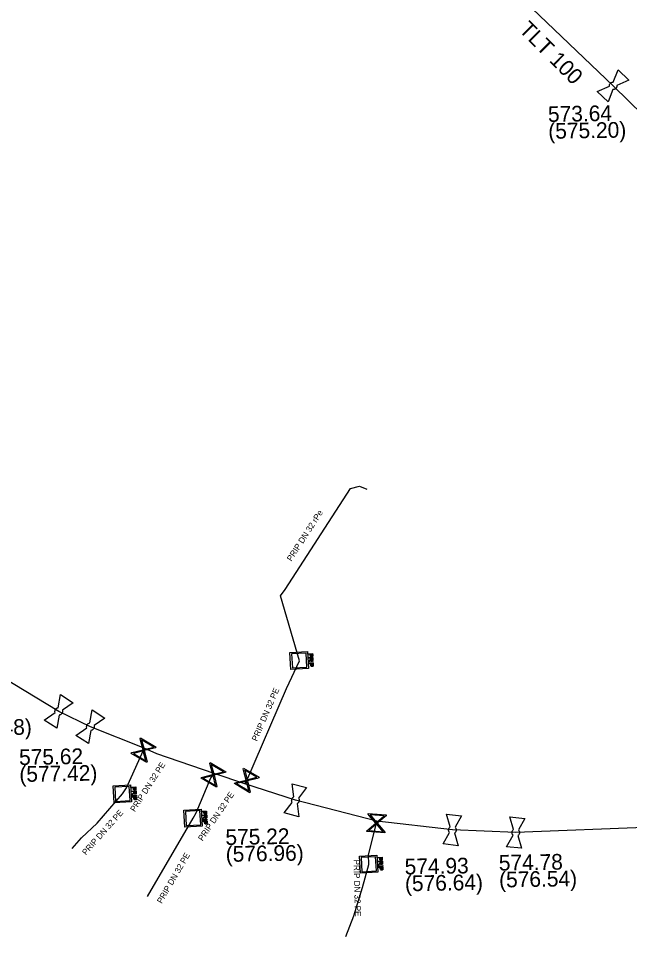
# Model space of a CAD drawing. Extents: x -643842 to -636370, y -1119190 to -1110210.
# Drawn here: x -641912.2 to -641861.5, y -1113645.1 to -1113568.9 of the extents above; entities that cross this region are included whole.
import ezdxf

# ---------------------------------------------------------------- set-up
doc = ezdxf.new("R2010")
doc.units = 0
for name, color, linetype in [('22', 7, 'Continuous'), ('Default', 7, 'Continuous'), ('Level 16', 7, 'Continuous'), ('Level 18', 7, 'Continuous'), ('Level 20', 7, 'Continuous'), ('Level 21', 7, 'Continuous'), ('Level 23', 7, 'Continuous'), ('Level 27', 7, 'Continuous'), ('Level 28', 7, 'Continuous')]:
    doc.layers.add(name, color=color, linetype=linetype)

msp = doc.modelspace()

# ---------------------------------------------------------------- linework, layer by layer
at = {"layer": 'Default'}
for points in [[(-641863.161, -1113574.529), (-641863.166, -1113574.477), (-641863.153, -1113574.424), (-641863.132, -1113574.342), (-641863.075, -1113574.283), (-641863.018, -1113574.224), (-641862.935, -1113574.199), (-641862.884, -1113574.184), (-641862.832, -1113574.187)], [(-641862.537, -1113574.471), (-641862.533, -1113574.522), (-641862.546, -1113574.575), (-641862.568, -1113574.658), (-641862.625, -1113574.717), (-641862.682, -1113574.776), (-641862.762, -1113574.8), (-641862.815, -1113574.815), (-641862.867, -1113574.812)], [(-641888.045, -1113622.15), (-641888.013, -1113622.128), (-641887.997, -1113622.113), (-641887.98, -1113622.099), (-641887.974, -1113622.087), (-641887.968, -1113622.076), (-641887.966, -1113622.065), (-641887.964, -1113622.057), (-641887.966, -1113622.039)], [(-641887.764, -1113622.084), (-641887.761, -1113622.131), (-641887.769, -1113622.157), (-641887.777, -1113622.182), (-641887.801, -1113622.198), (-641887.824, -1113622.214), (-641887.854, -1113622.216), (-641887.893, -1113622.218), (-641887.92, -1113622.195), (-641887.947, -1113622.173), (-641887.957, -1113622.122), (-641887.966, -1113622.141), (-641887.974, -1113622.151), (-641887.991, -1113622.173), (-641888.019, -1113622.193)], [(-641887.784, -1113621.74), (-641887.782, -1113621.775), (-641887.784, -1113621.795), (-641887.788, -1113621.821), (-641887.799, -1113621.84), (-641887.81, -1113621.859), (-641887.831, -1113621.871), (-641887.852, -1113621.882), (-641887.879, -1113621.884), (-641887.926, -1113621.886), (-641887.958, -1113621.86), (-641887.991, -1113621.833), (-641887.995, -1113621.757)], [(-641887.954, -1113621.755), (-641887.951, -1113621.801), (-641887.933, -1113621.819), (-641887.915, -1113621.837), (-641887.883, -1113621.835), (-641887.861, -1113621.834), (-641887.846, -1113621.822), (-641887.831, -1113621.81), (-641887.827, -1113621.791), (-641887.824, -1113621.779), (-641887.826, -1113621.746)], [(-641887.923, -1113622.083), (-641887.921, -1113622.116), (-641887.913, -1113622.134), (-641887.905, -1113622.152), (-641887.89, -1113622.16), (-641887.875, -1113622.168), (-641887.857, -1113622.167), (-641887.832, -1113622.166), (-641887.817, -1113622.147), (-641887.801, -1113622.127), (-641887.804, -1113622.087)], [(-641887.738, -1113622.541), (-641887.736, -1113622.576), (-641887.739, -1113622.596), (-641887.742, -1113622.622), (-641887.753, -1113622.641), (-641887.764, -1113622.66), (-641887.786, -1113622.671), (-641887.807, -1113622.683), (-641887.834, -1113622.684), (-641887.88, -1113622.687), (-641887.913, -1113622.66), (-641887.945, -1113622.633), (-641887.95, -1113622.558)], [(-641887.908, -1113622.556), (-641887.906, -1113622.602), (-641887.888, -1113622.62), (-641887.869, -1113622.638), (-641887.838, -1113622.636), (-641887.816, -1113622.634), (-641887.801, -1113622.623), (-641887.785, -1113622.611), (-641887.782, -1113622.592), (-641887.779, -1113622.58), (-641887.781, -1113622.547)], [(-641909.171, -1113626.5), (-641909.185, -1113626.45), (-641909.183, -1113626.397), (-641909.177, -1113626.311), (-641909.133, -1113626.242), (-641909.089, -1113626.173), (-641909.015, -1113626.134), (-641908.967, -1113626.108), (-641908.914, -1113626.101)], [(-641908.571, -1113626.32), (-641908.555, -1113626.371), (-641908.558, -1113626.425), (-641908.563, -1113626.509), (-641908.607, -1113626.578), (-641908.651, -1113626.647), (-641908.727, -1113626.688), (-641908.774, -1113626.713), (-641908.826, -1113626.72)], [(-641906.541, -1113627.77), (-641906.555, -1113627.72), (-641906.553, -1113627.667), (-641906.547, -1113627.581), (-641906.503, -1113627.512), (-641906.459, -1113627.443), (-641906.385, -1113627.404), (-641906.337, -1113627.378), (-641906.284, -1113627.371)], [(-641905.941, -1113627.59), (-641905.925, -1113627.641), (-641905.928, -1113627.695), (-641905.933, -1113627.779), (-641905.977, -1113627.848), (-641906.021, -1113627.917), (-641906.097, -1113627.958), (-641906.144, -1113627.983), (-641906.196, -1113627.99)], [(-641902.459, -1113632.814), (-641902.457, -1113632.85), (-641902.46, -1113632.869), (-641902.463, -1113632.895), (-641902.474, -1113632.914), (-641902.485, -1113632.933), (-641902.506, -1113632.945), (-641902.528, -1113632.956), (-641902.555, -1113632.958), (-641902.601, -1113632.961), (-641902.634, -1113632.934), (-641902.666, -1113632.907), (-641902.671, -1113632.831)], [(-641902.629, -1113632.829), (-641902.627, -1113632.875), (-641902.609, -1113632.893), (-641902.59, -1113632.911), (-641902.559, -1113632.909), (-641902.537, -1113632.908), (-641902.522, -1113632.896), (-641902.506, -1113632.884), (-641902.503, -1113632.866), (-641902.5, -1113632.853), (-641902.502, -1113632.82)], [(-641902.72, -1113633.224), (-641902.688, -1113633.202), (-641902.672, -1113633.187), (-641902.656, -1113633.173), (-641902.65, -1113633.162), (-641902.644, -1113633.15), (-641902.642, -1113633.139), (-641902.64, -1113633.132), (-641902.641, -1113633.113)], [(-641902.439, -1113633.158), (-641902.436, -1113633.205), (-641902.445, -1113633.231), (-641902.453, -1113633.256), (-641902.476, -1113633.273), (-641902.5, -1113633.289), (-641902.529, -1113633.29), (-641902.568, -1113633.293), (-641902.595, -1113633.27), (-641902.622, -1113633.247), (-641902.632, -1113633.196), (-641902.641, -1113633.215), (-641902.649, -1113633.225), (-641902.666, -1113633.247), (-641902.694, -1113633.267)], [(-641902.414, -1113633.615), (-641902.411, -1113633.65), (-641902.414, -1113633.67), (-641902.417, -1113633.696), (-641902.428, -1113633.715), (-641902.44, -1113633.734), (-641902.461, -1113633.745), (-641902.482, -1113633.757), (-641902.509, -1113633.759), (-641902.555, -1113633.761), (-641902.588, -1113633.735), (-641902.621, -1113633.708), (-641902.625, -1113633.632)], [(-641902.598, -1113633.157), (-641902.596, -1113633.19), (-641902.588, -1113633.208), (-641902.581, -1113633.226), (-641902.565, -1113633.234), (-641902.55, -1113633.243), (-641902.532, -1113633.242), (-641902.508, -1113633.24), (-641902.492, -1113633.221), (-641902.477, -1113633.202), (-641902.479, -1113633.161)], [(-641902.584, -1113633.63), (-641902.581, -1113633.676), (-641902.563, -1113633.694), (-641902.545, -1113633.712), (-641902.513, -1113633.71), (-641902.491, -1113633.709), (-641902.476, -1113633.697), (-641902.461, -1113633.685), (-641902.457, -1113633.666), (-641902.454, -1113633.654), (-641902.456, -1113633.621)], [(-641889.48, -1113633.957), (-641889.509, -1113633.914), (-641889.523, -1113633.862), (-641889.543, -1113633.778), (-641889.522, -1113633.699), (-641889.501, -1113633.62), (-641889.442, -1113633.56), (-641889.403, -1113633.521), (-641889.356, -1113633.498)], [(-641888.962, -1113633.604), (-641888.932, -1113633.648), (-641888.918, -1113633.7), (-641888.897, -1113633.782), (-641888.918, -1113633.861), (-641888.939, -1113633.94), (-641889, -1113634.002), (-641889.037, -1113634.04), (-641889.085, -1113634.063)], [(-641896.86, -1113635.224), (-641896.828, -1113635.202), (-641896.812, -1113635.187), (-641896.796, -1113635.173), (-641896.79, -1113635.162), (-641896.784, -1113635.15), (-641896.782, -1113635.139), (-641896.78, -1113635.132), (-641896.781, -1113635.113)], [(-641896.579, -1113635.158), (-641896.576, -1113635.205), (-641896.585, -1113635.231), (-641896.593, -1113635.256), (-641896.616, -1113635.273), (-641896.64, -1113635.289), (-641896.669, -1113635.29), (-641896.708, -1113635.293), (-641896.735, -1113635.27), (-641896.762, -1113635.247), (-641896.772, -1113635.196), (-641896.781, -1113635.215), (-641896.789, -1113635.225), (-641896.806, -1113635.247), (-641896.834, -1113635.267)], [(-641896.599, -1113634.814), (-641896.597, -1113634.85), (-641896.6, -1113634.869), (-641896.603, -1113634.895), (-641896.614, -1113634.914), (-641896.625, -1113634.933), (-641896.646, -1113634.945), (-641896.668, -1113634.956), (-641896.695, -1113634.958), (-641896.741, -1113634.961), (-641896.774, -1113634.934), (-641896.806, -1113634.907), (-641896.811, -1113634.831)], [(-641896.769, -1113634.829), (-641896.767, -1113634.875), (-641896.749, -1113634.893), (-641896.73, -1113634.911), (-641896.699, -1113634.909), (-641896.677, -1113634.908), (-641896.662, -1113634.896), (-641896.646, -1113634.884), (-641896.643, -1113634.866), (-641896.64, -1113634.853), (-641896.642, -1113634.82)], [(-641896.738, -1113635.157), (-641896.736, -1113635.19), (-641896.728, -1113635.208), (-641896.721, -1113635.226), (-641896.705, -1113635.234), (-641896.69, -1113635.243), (-641896.672, -1113635.242), (-641896.648, -1113635.24), (-641896.632, -1113635.221), (-641896.617, -1113635.202), (-641896.619, -1113635.161)], [(-641896.554, -1113635.615), (-641896.551, -1113635.65), (-641896.554, -1113635.67), (-641896.557, -1113635.696), (-641896.568, -1113635.715), (-641896.58, -1113635.734), (-641896.601, -1113635.745), (-641896.622, -1113635.757), (-641896.649, -1113635.759), (-641896.695, -1113635.761), (-641896.728, -1113635.735), (-641896.761, -1113635.708), (-641896.765, -1113635.632)], [(-641896.724, -1113635.63), (-641896.721, -1113635.676), (-641896.703, -1113635.694), (-641896.685, -1113635.712), (-641896.653, -1113635.71), (-641896.631, -1113635.709), (-641896.616, -1113635.697), (-641896.601, -1113635.685), (-641896.597, -1113635.666), (-641896.594, -1113635.654), (-641896.596, -1113635.621)], [(-641876.421, -1113636.453), (-641876.456, -1113636.415), (-641876.477, -1113636.366), (-641876.51, -1113636.286), (-641876.501, -1113636.205), (-641876.491, -1113636.123), (-641876.442, -1113636.055), (-641876.41, -1113636.011), (-641876.366, -1113635.982)], [(-641875.961, -1113636.028), (-641875.925, -1113636.066), (-641875.903, -1113636.117), (-641875.87, -1113636.194), (-641875.879, -1113636.275), (-641875.889, -1113636.357), (-641875.94, -1113636.427), (-641875.97, -1113636.47), (-641876.014, -1113636.5)], [(-641871.159, -1113636.675), (-641871.195, -1113636.637), (-641871.216, -1113636.588), (-641871.249, -1113636.508), (-641871.241, -1113636.427), (-641871.232, -1113636.345), (-641871.183, -1113636.277), (-641871.151, -1113636.232), (-641871.107, -1113636.203)], [(-641870.702, -1113636.246), (-641870.666, -1113636.285), (-641870.644, -1113636.335), (-641870.611, -1113636.412), (-641870.619, -1113636.493), (-641870.628, -1113636.575), (-641870.679, -1113636.645), (-641870.709, -1113636.689), (-641870.753, -1113636.718)], [(-641882.27, -1113639.054), (-641882.238, -1113639.032), (-641882.222, -1113639.017), (-641882.206, -1113639.003), (-641882.2, -1113638.992), (-641882.194, -1113638.98), (-641882.192, -1113638.969), (-641882.19, -1113638.962), (-641882.191, -1113638.943)], [(-641881.989, -1113638.988), (-641881.986, -1113639.035), (-641881.995, -1113639.061), (-641882.003, -1113639.086), (-641882.026, -1113639.103), (-641882.05, -1113639.119), (-641882.079, -1113639.12), (-641882.118, -1113639.123), (-641882.145, -1113639.1), (-641882.172, -1113639.077), (-641882.182, -1113639.026), (-641882.191, -1113639.045), (-641882.199, -1113639.055), (-641882.216, -1113639.077), (-641882.244, -1113639.097)], [(-641882.009, -1113638.644), (-641882.007, -1113638.68), (-641882.01, -1113638.699), (-641882.013, -1113638.725), (-641882.024, -1113638.744), (-641882.035, -1113638.763), (-641882.056, -1113638.775), (-641882.078, -1113638.786), (-641882.105, -1113638.788), (-641882.151, -1113638.791), (-641882.184, -1113638.764), (-641882.216, -1113638.737), (-641882.221, -1113638.661)], [(-641882.179, -1113638.659), (-641882.177, -1113638.705), (-641882.159, -1113638.723), (-641882.14, -1113638.741), (-641882.109, -1113638.739), (-641882.087, -1113638.738), (-641882.072, -1113638.726), (-641882.056, -1113638.714), (-641882.053, -1113638.696), (-641882.05, -1113638.683), (-641882.052, -1113638.65)], [(-641882.148, -1113638.987), (-641882.146, -1113639.02), (-641882.138, -1113639.038), (-641882.131, -1113639.056), (-641882.115, -1113639.064), (-641882.1, -1113639.073), (-641882.082, -1113639.072), (-641882.058, -1113639.07), (-641882.042, -1113639.051), (-641882.027, -1113639.032), (-641882.029, -1113638.991)], [(-641881.964, -1113639.445), (-641881.961, -1113639.48), (-641881.964, -1113639.5), (-641881.967, -1113639.526), (-641881.978, -1113639.545), (-641881.99, -1113639.564), (-641882.011, -1113639.575), (-641882.032, -1113639.587), (-641882.059, -1113639.589), (-641882.105, -1113639.591), (-641882.138, -1113639.565), (-641882.171, -1113639.538), (-641882.175, -1113639.462)], [(-641882.134, -1113639.46), (-641882.131, -1113639.506), (-641882.113, -1113639.524), (-641882.095, -1113639.542), (-641882.063, -1113639.54), (-641882.041, -1113639.539), (-641882.026, -1113639.527), (-641882.011, -1113639.515), (-641882.007, -1113639.496), (-641882.004, -1113639.484), (-641882.006, -1113639.451)]]:
    msp.add_open_spline(points, degree=3, dxfattribs=at)
at = {"layer": 'Level 16'}
for points in [[(-641902.08, -1113628.602), (-641900.792, -1113629.37), (-641900.826, -1113629.426), (-641900.951, -1113629.454), (-641901.765, -1113629.661), (-641901.526, -1113630.602), (-641901.56, -1113630.658), (-641902.848, -1113629.89), (-641902.814, -1113629.834), (-641901.872, -1113629.597), (-641902.079, -1113628.783), (-641902.114, -1113628.658), (-641902.08, -1113628.602)], [(-641901.993, -1113628.763), (-641901.787, -1113629.576), (-641900.976, -1113629.369), (-641901.993, -1113628.763)], [(-641901.642, -1113630.5), (-641901.85, -1113629.683), (-641902.666, -1113629.89), (-641901.642, -1113630.5)], [(-641896.29, -1113630.652), (-641895.002, -1113631.42), (-641895.036, -1113631.476), (-641895.161, -1113631.504), (-641895.975, -1113631.711), (-641895.736, -1113632.652), (-641895.77, -1113632.708), (-641897.058, -1113631.94), (-641897.024, -1113631.884), (-641896.082, -1113631.647), (-641896.289, -1113630.833), (-641896.324, -1113630.708), (-641896.29, -1113630.652)], [(-641896.203, -1113630.813), (-641895.997, -1113631.626), (-641895.186, -1113631.419), (-641896.203, -1113630.813)], [(-641893.52, -1113631.112), (-641892.232, -1113631.88), (-641892.266, -1113631.936), (-641892.391, -1113631.964), (-641893.205, -1113632.171), (-641892.966, -1113633.112), (-641893, -1113633.168), (-641894.288, -1113632.4), (-641894.254, -1113632.344), (-641893.312, -1113632.107), (-641893.519, -1113631.293), (-641893.554, -1113631.168), (-641893.52, -1113631.112)], [(-641893.433, -1113631.273), (-641893.227, -1113632.086), (-641892.416, -1113631.879), (-641893.433, -1113631.273)], [(-641895.852, -1113632.55), (-641896.06, -1113631.733), (-641896.876, -1113631.94), (-641895.852, -1113632.55)], [(-641893.082, -1113633.01), (-641893.29, -1113632.193), (-641894.106, -1113632.4), (-641893.082, -1113633.01)], [(-641883.177, -1113634.882), (-641881.682, -1113635.003), (-641881.687, -1113635.069), (-641881.788, -1113635.149), (-641882.427, -1113635.694), (-641881.798, -1113636.433), (-641881.803, -1113636.498), (-641883.298, -1113636.377), (-641883.293, -1113636.311), (-641882.551, -1113635.684), (-641883.096, -1113635.044), (-641883.182, -1113634.947), (-641883.177, -1113634.882)], [(-641883.027, -1113634.988), (-641882.484, -1113635.627), (-641881.847, -1113635.084), (-641883.027, -1113634.988)], [(-641881.948, -1113636.393), (-641882.494, -1113635.751), (-641883.135, -1113636.296), (-641881.948, -1113636.393)]]:
    msp.add_lwpolyline(points, dxfattribs=at)
at = {"layer": 'Level 18'}
for points in [[(-641888.142, -1113622.849), (-641889.591, -1113622.934), (-641889.673, -1113621.523), (-641888.224, -1113621.438), (-641888.142, -1113622.849)], [(-641888.34, -1113621.566), (-641889.543, -1113621.636), (-641889.475, -1113622.806), (-641888.272, -1113622.736), (-641888.34, -1113621.566)], [(-641888.15, -1113621.627), (-641887.792, -1113621.606), (-641887.784, -1113621.74)], [(-641887.995, -1113621.757), (-641888.001, -1113621.665), (-641888.147, -1113621.673), (-641888.15, -1113621.627)], [(-641888.131, -1113621.946), (-641887.773, -1113621.925), (-641887.764, -1113622.084)], [(-641887.966, -1113622.039), (-641887.969, -1113621.984), (-641888.128, -1113621.994), (-641888.131, -1113621.946)], [(-641888.019, -1113622.193), (-641888.113, -1113622.261), (-641888.116, -1113622.201), (-641888.045, -1113622.15)], [(-641888.111, -1113622.309), (-641887.753, -1113622.288), (-641887.75, -1113622.335), (-641888.108, -1113622.356), (-641888.111, -1113622.309)], [(-641887.826, -1113621.746), (-641887.831, -1113621.655), (-641887.959, -1113621.662)], [(-641887.959, -1113621.662), (-641887.954, -1113621.755)], [(-641887.804, -1113622.087), (-641887.81, -1113621.975), (-641887.929, -1113621.982)], [(-641887.929, -1113621.982), (-641887.923, -1113622.083)], [(-641888.104, -1113622.428), (-641887.746, -1113622.407), (-641887.738, -1113622.541)], [(-641887.95, -1113622.558), (-641887.955, -1113622.465), (-641888.102, -1113622.474), (-641888.104, -1113622.428)], [(-641887.781, -1113622.547), (-641887.786, -1113622.455), (-641887.914, -1113622.463)], [(-641887.914, -1113622.463), (-641887.908, -1113622.556)], [(-641902.817, -1113633.923), (-641904.266, -1113634.008), (-641904.349, -1113632.597), (-641902.9, -1113632.512), (-641902.817, -1113633.923)], [(-641903.016, -1113632.64), (-641904.219, -1113632.71), (-641904.15, -1113633.88), (-641902.947, -1113633.81), (-641903.016, -1113632.64)], [(-641902.825, -1113632.701), (-641902.467, -1113632.68), (-641902.459, -1113632.814)], [(-641902.671, -1113632.831), (-641902.676, -1113632.739), (-641902.822, -1113632.747), (-641902.825, -1113632.701)], [(-641902.807, -1113633.02), (-641902.448, -1113632.999), (-641902.439, -1113633.158)], [(-641902.502, -1113632.82), (-641902.507, -1113632.729), (-641902.635, -1113632.736)], [(-641902.635, -1113632.736), (-641902.629, -1113632.829)], [(-641902.641, -1113633.113), (-641902.644, -1113633.059), (-641902.804, -1113633.068), (-641902.807, -1113633.02)], [(-641902.694, -1113633.267), (-641902.788, -1113633.335), (-641902.792, -1113633.275), (-641902.72, -1113633.224)], [(-641902.787, -1113633.384), (-641902.428, -1113633.363), (-641902.426, -1113633.409), (-641902.784, -1113633.43), (-641902.787, -1113633.384)], [(-641902.78, -1113633.502), (-641902.421, -1113633.481), (-641902.414, -1113633.615)], [(-641902.625, -1113633.632), (-641902.631, -1113633.54), (-641902.777, -1113633.548), (-641902.78, -1113633.502)], [(-641902.479, -1113633.161), (-641902.486, -1113633.049), (-641902.604, -1113633.056)], [(-641902.604, -1113633.056), (-641902.598, -1113633.157)], [(-641902.456, -1113633.621), (-641902.461, -1113633.53), (-641902.589, -1113633.537)], [(-641902.589, -1113633.537), (-641902.584, -1113633.63)], [(-641896.957, -1113635.923), (-641898.406, -1113636.008), (-641898.489, -1113634.597), (-641897.04, -1113634.512), (-641896.957, -1113635.923)], [(-641897.156, -1113634.64), (-641898.359, -1113634.71), (-641898.29, -1113635.88), (-641897.087, -1113635.81), (-641897.156, -1113634.64)], [(-641896.965, -1113634.701), (-641896.607, -1113634.68), (-641896.599, -1113634.814)], [(-641896.811, -1113634.831), (-641896.816, -1113634.739), (-641896.962, -1113634.747), (-641896.965, -1113634.701)], [(-641896.947, -1113635.02), (-641896.588, -1113634.999), (-641896.579, -1113635.158)], [(-641896.781, -1113635.113), (-641896.784, -1113635.059), (-641896.944, -1113635.068), (-641896.947, -1113635.02)], [(-641896.834, -1113635.267), (-641896.928, -1113635.335), (-641896.932, -1113635.275), (-641896.86, -1113635.224)], [(-641896.642, -1113634.82), (-641896.647, -1113634.729), (-641896.775, -1113634.736)], [(-641896.775, -1113634.736), (-641896.769, -1113634.829)], [(-641896.619, -1113635.161), (-641896.626, -1113635.049), (-641896.744, -1113635.056)], [(-641896.744, -1113635.056), (-641896.738, -1113635.157)], [(-641896.927, -1113635.384), (-641896.568, -1113635.363), (-641896.566, -1113635.409), (-641896.924, -1113635.43), (-641896.927, -1113635.384)], [(-641896.92, -1113635.502), (-641896.561, -1113635.481), (-641896.554, -1113635.615)], [(-641896.765, -1113635.632), (-641896.771, -1113635.54), (-641896.917, -1113635.548), (-641896.92, -1113635.502)], [(-641896.596, -1113635.621), (-641896.601, -1113635.53), (-641896.729, -1113635.537)], [(-641896.729, -1113635.537), (-641896.724, -1113635.63)], [(-641882.367, -1113639.753), (-641883.816, -1113639.838), (-641883.899, -1113638.427), (-641882.45, -1113638.342), (-641882.367, -1113639.753)], [(-641882.566, -1113638.47), (-641883.769, -1113638.54), (-641883.7, -1113639.71), (-641882.497, -1113639.64), (-641882.566, -1113638.47)], [(-641882.375, -1113638.531), (-641882.017, -1113638.51), (-641882.009, -1113638.644)], [(-641882.221, -1113638.661), (-641882.226, -1113638.569), (-641882.372, -1113638.577), (-641882.375, -1113638.531)], [(-641882.357, -1113638.85), (-641881.998, -1113638.829), (-641881.989, -1113638.988)], [(-641882.191, -1113638.943), (-641882.194, -1113638.889), (-641882.354, -1113638.898), (-641882.357, -1113638.85)], [(-641882.244, -1113639.097), (-641882.338, -1113639.165), (-641882.342, -1113639.105), (-641882.27, -1113639.054)], [(-641882.052, -1113638.65), (-641882.057, -1113638.559), (-641882.185, -1113638.566)], [(-641882.185, -1113638.566), (-641882.179, -1113638.659)], [(-641882.029, -1113638.991), (-641882.036, -1113638.879), (-641882.154, -1113638.886)], [(-641882.154, -1113638.886), (-641882.148, -1113638.987)], [(-641882.337, -1113639.214), (-641881.978, -1113639.193), (-641881.976, -1113639.239), (-641882.334, -1113639.26), (-641882.337, -1113639.214)], [(-641882.33, -1113639.332), (-641881.971, -1113639.311), (-641881.964, -1113639.445)], [(-641882.175, -1113639.462), (-641882.181, -1113639.37), (-641882.327, -1113639.378), (-641882.33, -1113639.332)], [(-641882.006, -1113639.451), (-641882.011, -1113639.36), (-641882.139, -1113639.367)], [(-641882.139, -1113639.367), (-641882.134, -1113639.46)]]:
    msp.add_lwpolyline(points, dxfattribs=at)
at = {"layer": 'Level 21'}
for points in [[(-641857.82, -1113579.43), (-641862.85, -1113574.5), (-641870.19, -1113567.49), (-641878.25, -1113559.43), (-641879.94, -1113557.92), (-641885.11, -1113553.34), (-641893.02, -1113547.12), (-641901.21, -1113541.4), (-641911.54, -1113534.19), (-641914.89, -1113531.89), (-641922.44, -1113526.85), (-641927.665, -1113523.455), (-641934.975, -1113518.715), (-641937.06, -1113517.37), (-641943.97, -1113513.02), (-641950.07, -1113508.85), (-641959.57, -1113502.17), (-641977.07, -1113490.44)], [(-641859.55, -1113636.01), (-641870.93, -1113636.46), (-641876.19, -1113636.24), (-641882.45, -1113635.53), (-641889.22, -1113633.78), (-641893.42, -1113632.41), (-641895.98, -1113631.55), (-641900.72, -1113629.94), (-641901.77, -1113629.46), (-641906.24, -1113627.68), (-641908.87, -1113626.41), (-641920.89, -1113619.14), (-641921.57, -1113618.77), (-641925.68, -1113616.26), (-641940.06, -1113607.75), (-641944.87, -1113604.7), (-641949.06, -1113602.26), (-641949.88, -1113601.76), (-641965.1, -1113592.66), (-641965.255, -1113592.575), (-641965.41, -1113592.49), (-641966.02, -1113592.14), (-641975.16, -1113586.77)]]:
    msp.add_lwpolyline(points, dxfattribs=at)
at = {"layer": 'Level 23'}
for points in [[(-641893.42, -1113632.41), (-641893.26, -1113632.14), (-641889.96, -1113624.5), (-641888.88, -1113622.22), (-641890.46, -1113616.83), (-641890.07, -1113616.29), (-641884.66, -1113607.92), (-641883.9, -1113607.72), (-641883.29, -1113607.98)], [(-641907.76, -1113637.78), (-641906.98, -1113636.9), (-641905.67, -1113635.69), (-641903.58, -1113633.26), (-641903.25, -1113632.75), (-641901.82, -1113629.63), (-641901.77, -1113629.46)], [(-641897.721, -1113635.269), (-641897.462, -1113634.822), (-641896.242, -1113631.932), (-641895.98, -1113631.55)], [(-641901.49, -1113641.76), (-641897.721, -1113635.269)], [(-641883.136, -1113639.111), (-641883.13, -1113639.09), (-641883.15, -1113638.3), (-641882.49, -1113635.69), (-641882.45, -1113635.53)], [(-641885.05, -1113645.1), (-641884.38, -1113643.37), (-641883.64, -1113641.01), (-641883.136, -1113639.111)]]:
    msp.add_lwpolyline(points, dxfattribs=at)
at = {"layer": 'Level 28'}
for points in [[(-641862.832, -1113574.187), (-641862.433, -1113573.166)], [(-641862.433, -1113573.166), (-641861.533, -1113574.033), (-641862.537, -1113574.471)], [(-641862.867, -1113574.812), (-641863.267, -1113575.834), (-641864.167, -1113574.967), (-641863.161, -1113574.529)], [(-641908.914, -1113626.101), (-641908.724, -1113625.02), (-641907.671, -1113625.693), (-641908.571, -1113626.32)], [(-641909.016, -1113627.8), (-641910.069, -1113627.127), (-641909.171, -1113626.5)], [(-641908.826, -1113626.72), (-641909.016, -1113627.8)], [(-641906.284, -1113627.371), (-641906.094, -1113626.29), (-641905.041, -1113626.963), (-641905.941, -1113627.59)], [(-641906.386, -1113629.07), (-641907.439, -1113628.397), (-641906.541, -1113627.77)], [(-641906.196, -1113627.99), (-641906.386, -1113629.07)], [(-641889.356, -1113633.498), (-641889.5, -1113632.411), (-641888.292, -1113632.735), (-641888.962, -1113633.604)], [(-641888.94, -1113635.149), (-641890.148, -1113634.825), (-641889.48, -1113633.957)], [(-641889.085, -1113634.063), (-641888.94, -1113635.149)], [(-641876.366, -1113635.982), (-641876.67, -1113634.927), (-641875.428, -1113635.069), (-641875.961, -1113636.028)], [(-641871.107, -1113636.203), (-641871.418, -1113635.15), (-641870.175, -1113635.284), (-641870.702, -1113636.246)], [(-641875.71, -1113637.553), (-641876.952, -1113637.411), (-641876.421, -1113636.453)], [(-641876.014, -1113636.5), (-641875.71, -1113637.553)], [(-641870.442, -1113637.77), (-641871.685, -1113637.636), (-641871.159, -1113636.675)], [(-641870.753, -1113636.718), (-641870.442, -1113637.77)]]:
    msp.add_lwpolyline(points, dxfattribs=at)

# ---------------------------------------------------------------- texts
at = {"layer": '22'}
for s, rotation, p in [('PRIP DN 32 rPe', 57.12315, (-641889.552, -1113613.999)), ('PRIP DN 32 PE', 66.63869, (-641892.413, -1113628.93)), ('PRIP DN 32 PE', 57.09476, (-641902.554, -1113634.786)), ('PRIP DN 32 PE', 55.7389, (-641896.934, -1113637.21)), ('PRIP DN 32 PE', 48.44739, (-641906.606, -1113638.382)), ('PRIP DN 32 PE', 59.86001, (-641900.317, -1113642.4)), ('PRIP DN 32 PE', 271.45022, (-641884.4, -1113638.716))]:
    msp.add_text(s, height=0.5, rotation=rotation, dxfattribs=at).set_placement(p)
at = {"layer": 'Level 20'}
msp.add_text('TLT 100', height=1.3, rotation=315, dxfattribs=at).set_placement((-641870.737, -1113569.918))
at = {"layer": 'Level 27'}
for s, p in [('573.64', (-641868.247, -1113577.499)), ('(575.20)', (-641868.222, -1113578.899)), ('(577.48)', (-641917.568, -1113628.447)), ('575.62', (-641912.153, -1113630.865)), ('(577.42)', (-641912.129, -1113632.264)), ('575.22', (-641895.022, -1113637.497)), ('(576.96)', (-641894.998, -1113638.897)), ('574.78', (-641872.327, -1113639.625)), ('574.93', (-641880.142, -1113639.938)), ('(576.64)', (-641880.118, -1113641.337)), ('(576.54)', (-641872.303, -1113641.025))]:
    msp.add_text(s, height=1.3, rotation=1, dxfattribs=at).set_placement(p)

doc.saveas('drawing.dxf')
